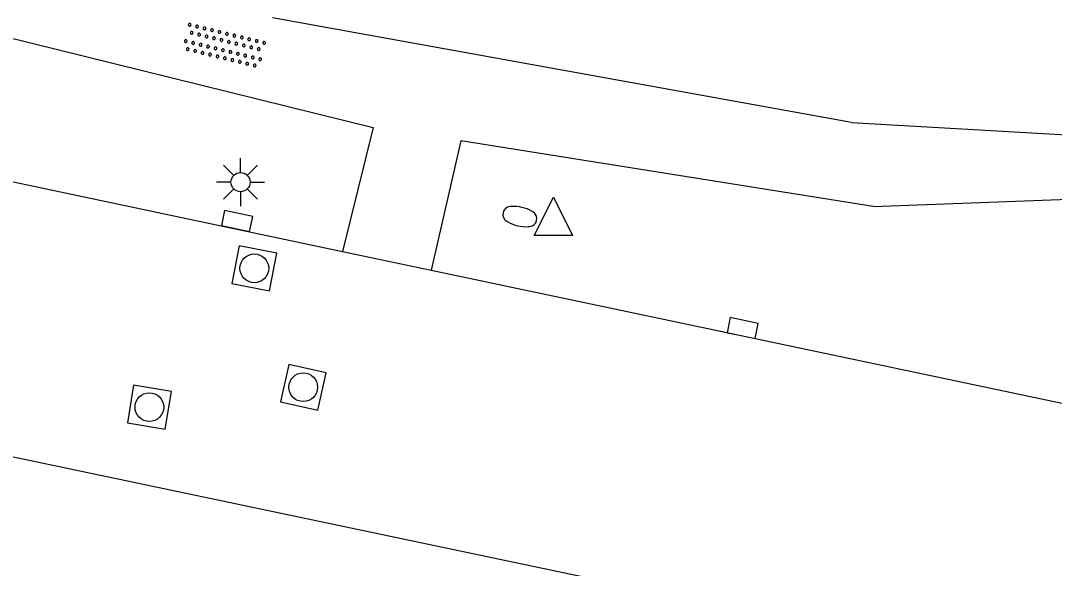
# Model space of a CAD drawing. Extents: x 131000 to 133013, y 393000 to 396501.
# Drawn here: x 131717.47 to 131744.45, y 393613.66 to 393627.94 of the extents above; entities that cross this region are included whole.
import ezdxf

# ---------------------------------------------------------------- set-up
doc = ezdxf.new("R2010")
doc.units = 0
for name, color, linetype in [('gg-knt-onverhard', 7, 'Continuous'), ('gg-knt-verharding', 7, 'Continuous'), ('gt-grn-weggrens', 7, 'Continuous'), ('gt-symb-brandkraan', 7, 'Continuous'), ('gt-symb-kolk', 7, 'Continuous'), ('gt-symb-lichtmast', 7, 'Continuous'), ('gt-symb-overige verharding', 7, 'Continuous'), ('gt-symb-rioolschacht', 7, 'Continuous'), ('gt-symb-waterafsluiter', 7, 'Continuous')]:
    doc.layers.add(name, color=color, linetype=linetype)

# ---------------------------------------------------------------- blocks, each defined once
blk = doc.blocks.new('gt0-KOLK')
at = {"layer": 'gt-symb-kolk'}
blk.add_lwpolyline([(0, 0), (0.375, 0), (0.375, 0.4), (-0.375, 0.4), (-0.375, 0), (0, 0)], dxfattribs=at)
blk = doc.blocks.new('gt0-RS')
at = {"layer": 'gt-symb-rioolschacht'}
blk.add_lwpolyline([(-0.5, -0.5), (0.5, -0.5), (0.5, 0.5), (-0.5, 0.5)], close=True, dxfattribs=at)
blk.add_circle((0, 0), 0.375, dxfattribs=at)
blk = doc.blocks.new('gt0-WAFSL')
at = {"layer": 'gt-symb-waterafsluiter'}
for p, q in [((-0.5, -0.333), (0, 0.667)), ((0, 0.667), (0.5, -0.333)), ((0.5, -0.333), (-0.5, -0.333))]:
    blk.add_line(p, q, dxfattribs=at)
blk = doc.blocks.new('gt0-BR')
at = {"layer": 'gt-symb-brandkraan'}
for centre, radius, start, end in [((-0.244, 0), 0.206, 107.5669, 252.4331), ((0.599, -2.664), 3, 106.892, 107.5669), ((0, -0.691), 0.938, 73.108, 106.892), ((-0.599, -2.664), 3, 72.4331, 73.108), ((0.244, 0), 0.206, 287.567, 72.4331), ((0.599, 2.664), 3, 252.4331, 253.108), ((0, 0.691), 0.938, 253.108, 286.8921), ((-0.599, 2.664), 3, 286.8921, 287.567)]:
    blk.add_arc(centre, radius, start, end, dxfattribs=at)
blk = doc.blocks.new('gt0-LMAST')
at = {"layer": 'gt-symb-lichtmast'}
for p, q in [((-0.005, 0.246), (-0.005, 0.621)), ((-0.182, 0.173), (-0.447, 0.438)), ((0.172, 0.173), (0.437, 0.438)), ((-0.255, -0.004), (-0.63, -0.004)), ((-0.182, -0.181), (-0.447, -0.446)), ((-0.005, -0.254), (-0.005, -0.629)), ((0.437, -0.446), (0.172, -0.181)), ((0.245, -0.004), (0.62, -0.004))]:
    blk.add_line(p, q, dxfattribs=at)
blk.add_circle((-0.005, -0.004), 0.25, dxfattribs=at)
blk = doc.blocks.new('gt0-OVH')
at = {"layer": 'gt-symb-overige verharding'}
for points in [[(-0.972, 0.298), (-0.967, 0.308), (-0.965, 0.319), (-0.966, 0.33), (-0.971, 0.34), (-0.978, 0.348), (-0.988, 0.353), (-0.999, 0.355), (-1.01, 0.354), (-1.02, 0.349), (-1.028, 0.342), (-1.033, 0.332), (-1.035, 0.321), (-1.034, 0.31), (-1.029, 0.3), (-1.022, 0.292), (-1.012, 0.287), (-1.001, 0.285), (-0.99, 0.286), (-0.98, 0.291)], [(-0.772, 0.298), (-0.767, 0.308), (-0.765, 0.319), (-0.766, 0.33), (-0.771, 0.34), (-0.778, 0.348), (-0.788, 0.353), (-0.799, 0.355), (-0.81, 0.354), (-0.82, 0.349), (-0.828, 0.342), (-0.833, 0.332), (-0.835, 0.321), (-0.834, 0.31), (-0.829, 0.3), (-0.822, 0.292), (-0.812, 0.287), (-0.801, 0.285), (-0.79, 0.286), (-0.78, 0.291)], [(-0.572, 0.298), (-0.567, 0.308), (-0.565, 0.319), (-0.566, 0.33), (-0.571, 0.34), (-0.578, 0.348), (-0.588, 0.353), (-0.599, 0.355), (-0.61, 0.354), (-0.62, 0.349), (-0.628, 0.342), (-0.633, 0.332), (-0.635, 0.321), (-0.634, 0.31), (-0.629, 0.3), (-0.622, 0.292), (-0.612, 0.287), (-0.601, 0.285), (-0.59, 0.286), (-0.58, 0.291)], [(-0.372, 0.298), (-0.367, 0.308), (-0.365, 0.319), (-0.366, 0.33), (-0.371, 0.34), (-0.378, 0.348), (-0.388, 0.353), (-0.399, 0.355), (-0.41, 0.354), (-0.42, 0.349), (-0.428, 0.342), (-0.433, 0.332), (-0.435, 0.321), (-0.434, 0.31), (-0.429, 0.3), (-0.422, 0.292), (-0.412, 0.287), (-0.401, 0.285), (-0.39, 0.286), (-0.38, 0.291)], [(-0.172, 0.298), (-0.167, 0.308), (-0.165, 0.319), (-0.166, 0.33), (-0.171, 0.34), (-0.178, 0.348), (-0.188, 0.353), (-0.199, 0.355), (-0.21, 0.354), (-0.22, 0.349), (-0.228, 0.342), (-0.233, 0.332), (-0.235, 0.321), (-0.234, 0.31), (-0.229, 0.3), (-0.222, 0.292), (-0.212, 0.287), (-0.201, 0.285), (-0.19, 0.286), (-0.18, 0.291)], [(0.028, 0.298), (0.033, 0.308), (0.035, 0.319), (0.034, 0.33), (0.029, 0.34), (0.022, 0.348), (0.012, 0.353), (0.001, 0.355), (-0.01, 0.354), (-0.02, 0.349), (-0.028, 0.342), (-0.033, 0.332), (-0.035, 0.321), (-0.034, 0.31), (-0.029, 0.3), (-0.022, 0.292), (-0.012, 0.287), (-0.001, 0.285), (0.01, 0.286), (0.02, 0.291)], [(0.228, 0.298), (0.233, 0.308), (0.235, 0.319), (0.234, 0.33), (0.229, 0.34), (0.222, 0.348), (0.212, 0.353), (0.201, 0.355), (0.19, 0.354), (0.18, 0.349), (0.172, 0.342), (0.167, 0.332), (0.165, 0.321), (0.166, 0.31), (0.171, 0.3), (0.178, 0.292), (0.188, 0.287), (0.199, 0.285), (0.21, 0.286), (0.22, 0.291)], [(0.428, 0.298), (0.433, 0.308), (0.435, 0.319), (0.434, 0.33), (0.429, 0.34), (0.422, 0.348), (0.412, 0.353), (0.401, 0.355), (0.39, 0.354), (0.38, 0.349), (0.372, 0.342), (0.367, 0.332), (0.365, 0.321), (0.366, 0.31), (0.371, 0.3), (0.378, 0.292), (0.388, 0.287), (0.399, 0.285), (0.41, 0.286), (0.42, 0.291)], [(0.628, 0.298), (0.633, 0.308), (0.635, 0.319), (0.634, 0.33), (0.629, 0.34), (0.622, 0.348), (0.612, 0.353), (0.601, 0.355), (0.59, 0.354), (0.58, 0.349), (0.572, 0.342), (0.567, 0.332), (0.565, 0.321), (0.566, 0.31), (0.571, 0.3), (0.578, 0.292), (0.588, 0.287), (0.599, 0.285), (0.61, 0.286), (0.62, 0.291)], [(0.828, 0.298), (0.833, 0.308), (0.835, 0.319), (0.834, 0.33), (0.829, 0.34), (0.822, 0.348), (0.812, 0.353), (0.801, 0.355), (0.79, 0.354), (0.78, 0.349), (0.772, 0.342), (0.767, 0.332), (0.765, 0.321), (0.766, 0.31), (0.771, 0.3), (0.778, 0.292), (0.788, 0.287), (0.799, 0.285), (0.81, 0.286), (0.82, 0.291)], [(1.028, 0.298), (1.033, 0.308), (1.035, 0.319), (1.034, 0.33), (1.029, 0.34), (1.022, 0.348), (1.012, 0.353), (1.001, 0.355), (0.99, 0.354), (0.98, 0.349), (0.972, 0.342), (0.967, 0.332), (0.965, 0.321), (0.966, 0.31), (0.971, 0.3), (0.978, 0.292), (0.988, 0.287), (0.999, 0.285), (1.01, 0.286), (1.02, 0.291)], [(-0.872, 0.106), (-0.867, 0.116), (-0.865, 0.126), (-0.866, 0.137), (-0.871, 0.147), (-0.878, 0.156), (-0.888, 0.161), (-0.899, 0.163), (-0.91, 0.162), (-0.92, 0.157), (-0.928, 0.15), (-0.933, 0.14), (-0.935, 0.129), (-0.934, 0.118), (-0.929, 0.108), (-0.922, 0.1), (-0.912, 0.095), (-0.901, 0.092), (-0.89, 0.094), (-0.88, 0.098)], [(-0.672, 0.106), (-0.667, 0.116), (-0.665, 0.126), (-0.666, 0.137), (-0.671, 0.147), (-0.678, 0.156), (-0.688, 0.161), (-0.699, 0.163), (-0.71, 0.162), (-0.72, 0.157), (-0.728, 0.15), (-0.733, 0.14), (-0.735, 0.129), (-0.734, 0.118), (-0.729, 0.108), (-0.722, 0.1), (-0.712, 0.095), (-0.701, 0.092), (-0.69, 0.094), (-0.68, 0.098)], [(-0.472, 0.106), (-0.467, 0.116), (-0.465, 0.126), (-0.466, 0.137), (-0.471, 0.147), (-0.478, 0.156), (-0.488, 0.161), (-0.499, 0.163), (-0.51, 0.162), (-0.52, 0.157), (-0.528, 0.15), (-0.533, 0.14), (-0.535, 0.129), (-0.534, 0.118), (-0.529, 0.108), (-0.522, 0.1), (-0.512, 0.095), (-0.501, 0.092), (-0.49, 0.094), (-0.48, 0.098)], [(-0.272, 0.106), (-0.267, 0.116), (-0.265, 0.126), (-0.266, 0.137), (-0.271, 0.147), (-0.278, 0.156), (-0.288, 0.161), (-0.299, 0.163), (-0.31, 0.162), (-0.32, 0.157), (-0.328, 0.15), (-0.333, 0.14), (-0.335, 0.129), (-0.334, 0.118), (-0.329, 0.108), (-0.322, 0.1), (-0.312, 0.095), (-0.301, 0.092), (-0.29, 0.094), (-0.28, 0.098)], [(-0.072, 0.106), (-0.067, 0.116), (-0.065, 0.126), (-0.066, 0.137), (-0.071, 0.147), (-0.078, 0.156), (-0.088, 0.161), (-0.099, 0.163), (-0.11, 0.162), (-0.12, 0.157), (-0.128, 0.15), (-0.133, 0.14), (-0.135, 0.129), (-0.134, 0.118), (-0.129, 0.108), (-0.122, 0.1), (-0.112, 0.095), (-0.101, 0.092), (-0.09, 0.094), (-0.08, 0.098)], [(0.128, 0.106), (0.133, 0.116), (0.135, 0.126), (0.134, 0.137), (0.129, 0.147), (0.122, 0.156), (0.112, 0.161), (0.101, 0.163), (0.09, 0.162), (0.08, 0.157), (0.072, 0.15), (0.067, 0.14), (0.065, 0.129), (0.066, 0.118), (0.071, 0.108), (0.078, 0.1), (0.088, 0.095), (0.099, 0.092), (0.11, 0.094), (0.12, 0.098)], [(0.328, 0.106), (0.333, 0.116), (0.335, 0.126), (0.334, 0.137), (0.329, 0.147), (0.322, 0.156), (0.312, 0.161), (0.301, 0.163), (0.29, 0.162), (0.28, 0.157), (0.272, 0.15), (0.267, 0.14), (0.265, 0.129), (0.266, 0.118), (0.271, 0.108), (0.278, 0.1), (0.288, 0.095), (0.299, 0.092), (0.31, 0.094), (0.32, 0.098)], [(0.528, 0.106), (0.533, 0.116), (0.535, 0.126), (0.534, 0.137), (0.529, 0.147), (0.522, 0.156), (0.512, 0.161), (0.501, 0.163), (0.49, 0.162), (0.48, 0.157), (0.472, 0.15), (0.467, 0.14), (0.465, 0.129), (0.466, 0.118), (0.471, 0.108), (0.478, 0.1), (0.488, 0.095), (0.499, 0.092), (0.51, 0.094), (0.52, 0.098)], [(0.728, 0.106), (0.733, 0.116), (0.735, 0.126), (0.734, 0.137), (0.729, 0.147), (0.722, 0.156), (0.712, 0.161), (0.701, 0.163), (0.69, 0.162), (0.68, 0.157), (0.672, 0.15), (0.667, 0.14), (0.665, 0.129), (0.666, 0.118), (0.671, 0.108), (0.678, 0.1), (0.688, 0.095), (0.699, 0.092), (0.71, 0.094), (0.72, 0.098)], [(0.928, 0.106), (0.933, 0.116), (0.935, 0.126), (0.934, 0.137), (0.929, 0.147), (0.922, 0.156), (0.912, 0.161), (0.901, 0.163), (0.89, 0.162), (0.88, 0.157), (0.872, 0.15), (0.867, 0.14), (0.865, 0.129), (0.866, 0.118), (0.871, 0.108), (0.878, 0.1), (0.888, 0.095), (0.899, 0.092), (0.91, 0.094), (0.92, 0.098)], [(-0.972, -0.142), (-0.967, -0.132), (-0.965, -0.121), (-0.966, -0.11), (-0.971, -0.1), (-0.978, -0.092), (-0.988, -0.087), (-0.999, -0.085), (-1.01, -0.086), (-1.02, -0.091), (-1.028, -0.098), (-1.033, -0.108), (-1.035, -0.119), (-1.034, -0.13), (-1.029, -0.14), (-1.022, -0.148), (-1.012, -0.153), (-1.001, -0.155), (-0.99, -0.154), (-0.98, -0.149)], [(-0.772, -0.142), (-0.767, -0.132), (-0.765, -0.121), (-0.766, -0.11), (-0.771, -0.1), (-0.778, -0.092), (-0.788, -0.087), (-0.799, -0.085), (-0.81, -0.086), (-0.82, -0.091), (-0.828, -0.098), (-0.833, -0.108), (-0.835, -0.119), (-0.834, -0.13), (-0.829, -0.14), (-0.822, -0.148), (-0.812, -0.153), (-0.801, -0.155), (-0.79, -0.154), (-0.78, -0.149)], [(-0.572, -0.142), (-0.567, -0.132), (-0.565, -0.121), (-0.566, -0.11), (-0.571, -0.1), (-0.578, -0.092), (-0.588, -0.087), (-0.599, -0.085), (-0.61, -0.086), (-0.62, -0.091), (-0.628, -0.098), (-0.633, -0.108), (-0.635, -0.119), (-0.634, -0.13), (-0.629, -0.14), (-0.622, -0.148), (-0.612, -0.153), (-0.601, -0.155), (-0.59, -0.154), (-0.58, -0.149)], [(-0.372, -0.142), (-0.367, -0.132), (-0.365, -0.121), (-0.366, -0.11), (-0.371, -0.1), (-0.378, -0.092), (-0.388, -0.087), (-0.399, -0.085), (-0.41, -0.086), (-0.42, -0.091), (-0.428, -0.098), (-0.433, -0.108), (-0.435, -0.119), (-0.434, -0.13), (-0.429, -0.14), (-0.422, -0.148), (-0.412, -0.153), (-0.401, -0.155), (-0.39, -0.154), (-0.38, -0.149)], [(-0.172, -0.142), (-0.167, -0.132), (-0.165, -0.121), (-0.166, -0.11), (-0.171, -0.1), (-0.178, -0.092), (-0.188, -0.087), (-0.199, -0.085), (-0.21, -0.086), (-0.22, -0.091), (-0.228, -0.098), (-0.233, -0.108), (-0.235, -0.119), (-0.234, -0.13), (-0.229, -0.14), (-0.222, -0.148), (-0.212, -0.153), (-0.201, -0.155), (-0.19, -0.154), (-0.18, -0.149)], [(0.028, -0.142), (0.033, -0.132), (0.035, -0.121), (0.034, -0.11), (0.029, -0.1), (0.022, -0.092), (0.012, -0.087), (0.001, -0.085), (-0.01, -0.086), (-0.02, -0.091), (-0.028, -0.098), (-0.033, -0.108), (-0.035, -0.119), (-0.034, -0.13), (-0.029, -0.14), (-0.022, -0.148), (-0.012, -0.153), (-0.001, -0.155), (0.01, -0.154), (0.02, -0.149)], [(0.228, -0.142), (0.233, -0.132), (0.235, -0.121), (0.234, -0.11), (0.229, -0.1), (0.222, -0.092), (0.212, -0.087), (0.201, -0.085), (0.19, -0.086), (0.18, -0.091), (0.172, -0.098), (0.167, -0.108), (0.165, -0.119), (0.166, -0.13), (0.171, -0.14), (0.178, -0.148), (0.188, -0.153), (0.199, -0.155), (0.21, -0.154), (0.22, -0.149)], [(0.428, -0.142), (0.433, -0.132), (0.435, -0.121), (0.434, -0.11), (0.429, -0.1), (0.422, -0.092), (0.412, -0.087), (0.401, -0.085), (0.39, -0.086), (0.38, -0.091), (0.372, -0.098), (0.367, -0.108), (0.365, -0.119), (0.366, -0.13), (0.371, -0.14), (0.378, -0.148), (0.388, -0.153), (0.399, -0.155), (0.41, -0.154), (0.42, -0.149)], [(0.628, -0.142), (0.633, -0.132), (0.635, -0.121), (0.634, -0.11), (0.629, -0.1), (0.622, -0.092), (0.612, -0.087), (0.601, -0.085), (0.59, -0.086), (0.58, -0.091), (0.572, -0.098), (0.567, -0.108), (0.565, -0.119), (0.566, -0.13), (0.571, -0.14), (0.578, -0.148), (0.588, -0.153), (0.599, -0.155), (0.61, -0.154), (0.62, -0.149)], [(0.828, -0.142), (0.833, -0.132), (0.835, -0.121), (0.834, -0.11), (0.829, -0.1), (0.822, -0.092), (0.812, -0.087), (0.801, -0.085), (0.79, -0.086), (0.78, -0.091), (0.772, -0.098), (0.767, -0.108), (0.765, -0.119), (0.766, -0.13), (0.771, -0.14), (0.778, -0.148), (0.788, -0.153), (0.799, -0.155), (0.81, -0.154), (0.82, -0.149)], [(1.028, -0.142), (1.033, -0.132), (1.035, -0.121), (1.034, -0.11), (1.029, -0.1), (1.022, -0.092), (1.012, -0.087), (1.001, -0.085), (0.99, -0.086), (0.98, -0.091), (0.972, -0.098), (0.967, -0.108), (0.965, -0.119), (0.966, -0.13), (0.971, -0.14), (0.978, -0.148), (0.988, -0.153), (0.999, -0.155), (1.01, -0.154), (1.02, -0.149)], [(-0.872, -0.334), (-0.867, -0.324), (-0.865, -0.314), (-0.866, -0.303), (-0.871, -0.293), (-0.878, -0.284), (-0.888, -0.279), (-0.899, -0.277), (-0.91, -0.278), (-0.92, -0.283), (-0.928, -0.29), (-0.933, -0.3), (-0.935, -0.311), (-0.934, -0.322), (-0.929, -0.332), (-0.922, -0.34), (-0.912, -0.345), (-0.901, -0.348), (-0.89, -0.346), (-0.88, -0.342)], [(-0.672, -0.334), (-0.667, -0.324), (-0.665, -0.314), (-0.666, -0.303), (-0.671, -0.293), (-0.678, -0.284), (-0.688, -0.279), (-0.699, -0.277), (-0.71, -0.278), (-0.72, -0.283), (-0.728, -0.29), (-0.733, -0.3), (-0.735, -0.311), (-0.734, -0.322), (-0.729, -0.332), (-0.722, -0.34), (-0.712, -0.345), (-0.701, -0.348), (-0.69, -0.346), (-0.68, -0.342)], [(-0.472, -0.334), (-0.467, -0.324), (-0.465, -0.314), (-0.466, -0.303), (-0.471, -0.293), (-0.478, -0.284), (-0.488, -0.279), (-0.499, -0.277), (-0.51, -0.278), (-0.52, -0.283), (-0.528, -0.29), (-0.533, -0.3), (-0.535, -0.311), (-0.534, -0.322), (-0.529, -0.332), (-0.522, -0.34), (-0.512, -0.345), (-0.501, -0.348), (-0.49, -0.346), (-0.48, -0.342)], [(-0.272, -0.334), (-0.267, -0.324), (-0.265, -0.314), (-0.266, -0.303), (-0.271, -0.293), (-0.278, -0.284), (-0.288, -0.279), (-0.299, -0.277), (-0.31, -0.278), (-0.32, -0.283), (-0.328, -0.29), (-0.333, -0.3), (-0.335, -0.311), (-0.334, -0.322), (-0.329, -0.332), (-0.322, -0.34), (-0.312, -0.345), (-0.301, -0.348), (-0.29, -0.346), (-0.28, -0.342)], [(-0.072, -0.334), (-0.067, -0.324), (-0.065, -0.314), (-0.066, -0.303), (-0.071, -0.293), (-0.078, -0.284), (-0.088, -0.279), (-0.099, -0.277), (-0.11, -0.278), (-0.12, -0.283), (-0.128, -0.29), (-0.133, -0.3), (-0.135, -0.311), (-0.134, -0.322), (-0.129, -0.332), (-0.122, -0.34), (-0.112, -0.345), (-0.101, -0.348), (-0.09, -0.346), (-0.08, -0.342)], [(0.128, -0.334), (0.133, -0.324), (0.135, -0.314), (0.134, -0.303), (0.129, -0.293), (0.122, -0.284), (0.112, -0.279), (0.101, -0.277), (0.09, -0.278), (0.08, -0.283), (0.072, -0.29), (0.067, -0.3), (0.065, -0.311), (0.066, -0.322), (0.071, -0.332), (0.078, -0.34), (0.088, -0.345), (0.099, -0.348), (0.11, -0.346), (0.12, -0.342)], [(0.328, -0.334), (0.333, -0.324), (0.335, -0.314), (0.334, -0.303), (0.329, -0.293), (0.322, -0.284), (0.312, -0.279), (0.301, -0.277), (0.29, -0.278), (0.28, -0.283), (0.272, -0.29), (0.267, -0.3), (0.265, -0.311), (0.266, -0.322), (0.271, -0.332), (0.278, -0.34), (0.288, -0.345), (0.299, -0.348), (0.31, -0.346), (0.32, -0.342)], [(0.528, -0.334), (0.533, -0.324), (0.535, -0.314), (0.534, -0.303), (0.529, -0.293), (0.522, -0.284), (0.512, -0.279), (0.501, -0.277), (0.49, -0.278), (0.48, -0.283), (0.472, -0.29), (0.467, -0.3), (0.465, -0.311), (0.466, -0.322), (0.471, -0.332), (0.478, -0.34), (0.488, -0.345), (0.499, -0.348), (0.51, -0.346), (0.52, -0.342)], [(0.728, -0.334), (0.733, -0.324), (0.735, -0.314), (0.734, -0.303), (0.729, -0.293), (0.722, -0.284), (0.712, -0.279), (0.701, -0.277), (0.69, -0.278), (0.68, -0.283), (0.672, -0.29), (0.667, -0.3), (0.665, -0.311), (0.666, -0.322), (0.671, -0.332), (0.678, -0.34), (0.688, -0.345), (0.699, -0.348), (0.71, -0.346), (0.72, -0.342)], [(0.928, -0.334), (0.933, -0.324), (0.935, -0.314), (0.934, -0.303), (0.929, -0.293), (0.922, -0.284), (0.912, -0.279), (0.901, -0.277), (0.89, -0.278), (0.88, -0.283), (0.872, -0.29), (0.867, -0.3), (0.865, -0.311), (0.866, -0.322), (0.871, -0.332), (0.878, -0.34), (0.888, -0.345), (0.899, -0.348), (0.91, -0.346), (0.92, -0.342)]]:
    blk.add_lwpolyline(points, close=True, dxfattribs=at)

msp = doc.modelspace()

# ---------------------------------------------------------------- linework, layer by layer
at = {"layer": 'gg-knt-onverhard'}
msp.add_line((131739.156, 393625.286), (131724.046, 393628.02), dxfattribs=at)
for points in [[(131693.598, 393632.63), (131711.697, 393628.864), (131726.67, 393625.159), (131725.874, 393621.92)], [(131739.722, 393623.099), (131728.956, 393624.812), (131728.185, 393621.434)]]:
    msp.add_lwpolyline(points, dxfattribs=at)
at = {"layer": 'gg-knt-verharding'}
for p, q in [((131709.937, 393625.292), (131725.874, 393621.92)), ((131739.722, 393623.099), (131748.086, 393623.402)), ((131725.874, 393621.92), (131728.185, 393621.434)), ((131728.185, 393621.434), (131749.203, 393617.005))]:
    msp.add_line(p, q, dxfattribs=at)
msp.add_lwpolyline([(131739.156, 393625.286), (131745.07, 393624.948), (131747.807, 393624.938)], dxfattribs=at)
at = {"layer": 'gt-grn-weggrens'}
msp.add_line((131734.212, 393613.002), (131708.49, 393618.402), dxfattribs=at)

# ---------------------------------------------------------------- block references
at = {"layer": 'gt-symb-brandkraan', "rotation": 167.06118937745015}
msp.add_blockref('gt0-BR', (131730.5, 393622.834), dxfattribs=at)
at = {"layer": 'gt-symb-kolk'}
for p, rotation in [((131723.077, 393622.525), -11.95064726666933), ((131736.275, 393619.728), -11.882758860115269)]:
    msp.add_blockref('gt0-KOLK', p, dxfattribs=dict(at, rotation=rotation))
at = {"layer": 'gt-symb-lichtmast'}
msp.add_blockref('gt0-LMAST', (131723.214, 393623.736), dxfattribs=at)
at = {"layer": 'gt-symb-overige verharding', "rotation": -13.660766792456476}
msp.add_blockref('gt0-OVH', (131722.778, 393627.291), dxfattribs=at)
at = {"layer": 'gt-symb-rioolschacht'}
for p, rotation in [((131723.57, 393621.483), -10.837910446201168), ((131724.846, 393618.382), 167.40904938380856), ((131720.83, 393617.862), -9.377579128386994)]:
    msp.add_blockref('gt0-RS', p, dxfattribs=dict(at, rotation=rotation))
at = {"layer": 'gt-symb-waterafsluiter'}
msp.add_blockref('gt0-WAFSL', (131731.377, 393622.669), dxfattribs=at)

doc.saveas('drawing.dxf')
